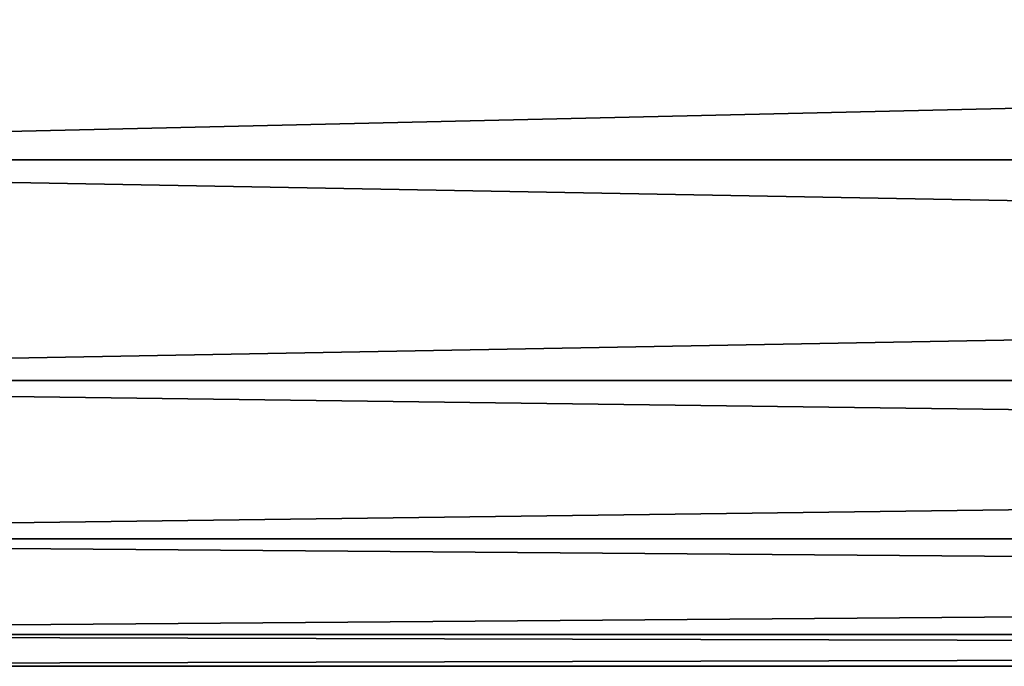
# Model space of a CAD drawing. Header units: millimetres. Extents: x -41 to 9, y -3 to 403.
# Tile 258 of 505: x -35.78 to -31.73, y 297.5 to 300.16. Entities that reach past the tile are written whole.
import ezdxf

# ---------------------------------------------------------------- set-up
doc = ezdxf.new("R2010")
doc.units = ezdxf.units.MM
doc.header["$LTSCALE"] = 81.481481
doc.layers.add('1222', color=7, linetype='CONTINUOUS')

msp = doc.modelspace()

# ---------------------------------------------------------------- linework, layer by layer
at = {"layer": '1222', "linetype": 'Continuous'}
for points in [[(-40.875, 299.5801, 64.1333), (9.125, 300.7347, 67.2631), (-40.875, 300.735, 67.2638), (-40.875, 299.5801, 64.1333)], [(9.125, 300.7348, 34.7368), (9.125, 299.5797, 37.868), (-40.875, 300.7345, 34.7374), (9.125, 300.7348, 34.7368)], [(9.125, 299.5799, 64.1325), (9.125, 300.7347, 67.2631), (-40.875, 299.5801, 64.1333), (9.125, 299.5799, 64.1325)], [(-40.875, 300.7345, 34.7374), (9.125, 299.5797, 37.868), (-40.875, 299.5795, 37.8686), (-40.875, 300.7345, 34.7374)], [(-40.875, 298.6744, 60.9219), (9.125, 299.5799, 64.1325), (-40.875, 299.5801, 64.1333), (-40.875, 298.6744, 60.9219)], [(9.125, 298.6742, 60.9212), (9.125, 299.5799, 64.1325), (-40.875, 298.6744, 60.9219), (9.125, 298.6742, 60.9212)], [(9.125, 299.5797, 37.868), (9.125, 298.6742, 41.0789), (-40.875, 299.5795, 37.8686), (9.125, 299.5797, 37.868)], [(-40.875, 299.5795, 37.8686), (9.125, 298.6742, 41.0789), (-40.875, 298.674, 41.0796), (-40.875, 299.5795, 37.8686)], [(-40.875, 298.0234, 57.6492), (9.125, 298.6742, 60.9212), (-40.875, 298.6744, 60.9219), (-40.875, 298.0234, 57.6492)], [(9.125, 298.6742, 41.0789), (9.125, 298.0232, 44.352), (-40.875, 298.674, 41.0796), (9.125, 298.6742, 41.0789)], [(9.125, 298.0232, 57.6483), (9.125, 298.6742, 60.9212), (-40.875, 298.0234, 57.6492), (9.125, 298.0232, 57.6483)], [(-40.875, 298.674, 41.0796), (9.125, 298.0232, 44.352), (-40.875, 298.0231, 44.3527), (-40.875, 298.674, 41.0796)], [(-40.875, 297.6311, 54.3353), (9.125, 298.0232, 57.6483), (-40.875, 298.0234, 57.6492), (-40.875, 297.6311, 54.3353)], [(9.125, 298.0232, 44.352), (9.125, 297.631, 47.6652), (-40.875, 298.0231, 44.3527), (9.125, 298.0232, 44.352)], [(9.125, 297.631, 54.3344), (9.125, 298.0232, 57.6483), (-40.875, 297.6311, 54.3353), (9.125, 297.631, 54.3344)], [(-40.875, 298.0231, 44.3527), (9.125, 297.631, 47.6652), (-40.875, 297.631, 47.666), (-40.875, 298.0231, 44.3527)], [(-40.875, 297.5, 51.0005), (9.125, 297.631, 54.3344), (-40.875, 297.6311, 54.3353), (-40.875, 297.5, 51.0005)], [(9.125, 297.5, 50.9998), (9.125, 297.631, 54.3344), (-40.875, 297.5, 51.0005), (9.125, 297.5, 50.9998)], [(9.125, 297.631, 47.6652), (9.125, 297.5, 50.9998), (-40.875, 297.631, 47.666), (9.125, 297.631, 47.6652)], [(-40.875, 297.631, 47.666), (9.125, 297.5, 50.9998), (-40.875, 297.5, 51.0005), (-40.875, 297.631, 47.666)]]:
    msp.add_3dface(points, dxfattribs=at)

doc.saveas('drawing.dxf')
